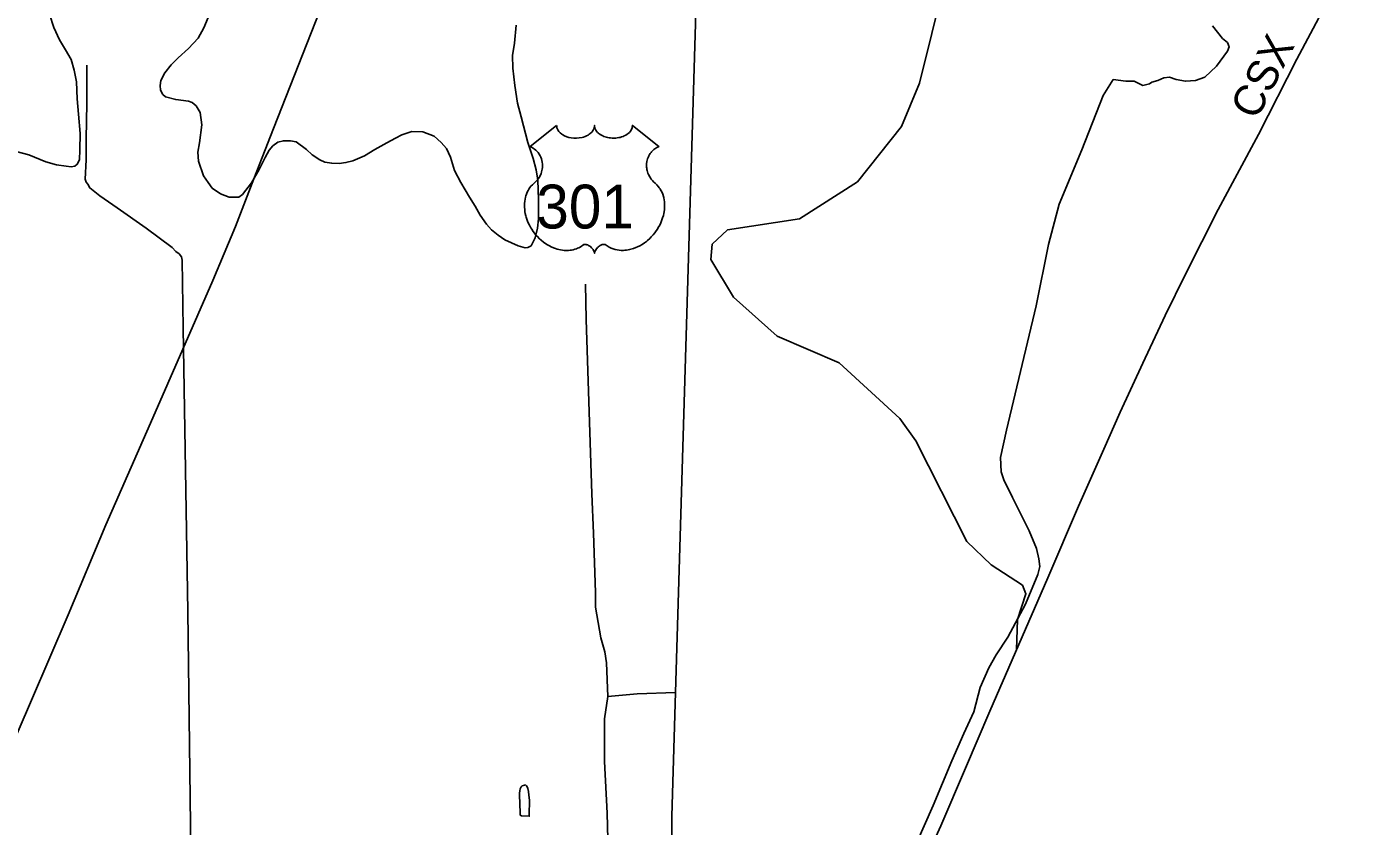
# Model space of a CAD drawing. Extents: x 2220236 to 2384410, y 720751 to 894131.
# Drawn here: x 2366476 to 2372956, y 841358 to 845235 of the extents above; entities that cross this region are included whole.
import ezdxf

# ---------------------------------------------------------------- set-up
doc = ezdxf.new("R2010")
doc.units = 0
doc.layers.add('Default', color=7, linetype='Continuous')

msp = doc.modelspace()

# ---------------------------------------------------------------- linework, layer by layer
at = {"layer": 'Default'}
for points in [[(2365810, 840347.7), (2366066.6, 840956.7), (2366307.7, 841529.4), (2366498.2, 841969.4), (2366677.2, 842383.5), (2366860.1, 842819.5), (2367087.8, 843338.1), (2367379.6, 844005.3), (2367488.4, 844266.7), (2367577.6, 844497.6), (2367672.6, 844742.6), (2367915.2, 845357.4), (2368089.8, 845803.3), (2368252.8, 846217.2), (2368413.6, 846634.9), (2368588.1, 847088.9), (2368718.3, 847412.4), (2368900.2, 847912.4), (2369109.3, 848474.8), (2369270.3, 848902.6), (2369355.6, 849121.6), (2369473.7, 849436.7)], [(2369095.1, 839635.8), (2369269.1, 839997.3), (2369317.9, 840095.9), (2369411.4, 840295.6), (2369473.5, 840429.3), (2369510.6, 840514.7), (2369558, 840656.9), (2369587.5, 840797.8), (2369596.4, 840896.5), (2369602.8, 840987.5), (2369606.7, 841037.4), (2369605.9, 841407.6), (2369623.2, 842006.9), (2369799.3, 847848)], [(2370807.9, 844961.5), (2370986.8, 845685.3), (2371058.3, 846185.1), (2371272.4, 846649.3), (2371522.1, 846970.8), (2371772.3, 847256.4), (2372200.7, 847542.1), (2372593.5, 847684.9), (2372956.5, 847703)], [(2370806.2, 841128.5), (2370910.6, 841360.3), (2371031.2, 841640.6), (2371148.9, 841916.1), (2371273.3, 842202.1), (2371430, 842562.2), (2371579, 842910.9), (2371702.5, 843186.4), (2371781.3, 843366), (2371891.4, 843603.5), (2372000.6, 843834.4), (2372099.3, 844035.8), (2372257.9, 844348.4), (2372452.5, 844712.3), (2372639.6, 845078.1), (2372811.4, 845404)], [(2372811.4, 845404), (2372639.6, 845078.1), (2372452.5, 844712.3), (2372257.9, 844348.4), (2372099.3, 844035.8), (2372000.6, 843834.4), (2371891.4, 843603.5), (2371781.3, 843366), (2371702.5, 843186.4), (2371579, 842910.9), (2371430, 842562.2), (2371273.3, 842202.1), (2371148.9, 841916.1), (2371031.2, 841640.6), (2370910.6, 841360.3), (2370806.2, 841128.5)], [(2366721.2, 844886.3), (2366718.1, 844968.2), (2366705.3, 845024.5), (2366690.7, 845076.4), (2366664.2, 845123.6), (2366635.6, 845171.6), (2366606.9, 845231.2), (2366586.2, 845297)], [(2367356.6, 845279.9), (2367335, 845229.8), (2367307.5, 845179.4), (2367260.3, 845129.2), (2367210.6, 845084.5), (2367177.2, 845050.3), (2367145.7, 845012), (2367126.2, 844975.1), (2367123.3, 844949.7), (2367124.5, 844927.4), (2367135.5, 844907.5), (2367149.1, 844895.6), (2367199.2, 844882.2), (2367261.2, 844874.9), (2367278.3, 844867.4), (2367297.6, 844851.8), (2367318, 844819.8), (2367324.7, 844760), (2367313.8, 844671.9), (2367306.1, 844627.9), (2367308.9, 844583.7), (2367333.5, 844511.9), (2367355.5, 844480), (2367376.3, 844452.9), (2367416.8, 844425), (2367458.8, 844409.3), (2367486.8, 844408.2), (2367504.8, 844409.6), (2367522.6, 844421.8), (2367565.9, 844478.7), (2367603.3, 844543.3), (2367632.8, 844601.9), (2367652.3, 844637.2), (2367669.9, 844657.6), (2367693.8, 844675), (2367721.7, 844682.7), (2367755.2, 844681.8), (2367783.6, 844677), (2367834.1, 844639.7), (2367860.4, 844614.5), (2367897.4, 844590.7), (2367922.9, 844579.3), (2367955.6, 844573.4), (2367991.1, 844571.6), (2368024.7, 844576.3), (2368058.8, 844584.9), (2368114.6, 844609.5), (2368164.3, 844639.4), (2368223.9, 844673), (2368265.7, 844695.1), (2368295.6, 844711.1), (2368345.1, 844727.9), (2368397.4, 844725.1), (2368453.4, 844705.4), (2368487.1, 844674.6), (2368512.3, 844644.4), (2368532.7, 844602.6)], [(2368532.7, 844602.6), (2368551.4, 844538.7), (2368582.4, 844479.3), (2368625, 844409.5), (2368651.7, 844365.6), (2368676.1, 844322.3), (2368706.8, 844278.2), (2368730.9, 844250.7), (2368763.2, 844224.1), (2368795.6, 844201.4), (2368859.8, 844172.2), (2368894, 844162.8), (2368907.8, 844164.3), (2368924.1, 844173.2), (2368943.6, 844211.8), (2368953.8, 844258.8), (2368958.5, 844303.3), (2368959.3, 844397.9), (2368956.1, 844491.3), (2368947.5, 844540.8), (2368933.1, 844597), (2368907.9, 844674.7), (2368874.6, 844798.8), (2368857.8, 844864.7), (2368844.8, 844950.2), (2368834.4, 845035.1), (2368832.9, 845095.7), (2368842.3, 845156.2), (2368851.2, 845242.5)], [(2372229, 845239.9), (2372277.9, 845178.7), (2372302.4, 845158.3), (2372310.5, 845137.9), (2372302.4, 845117.5), (2372249.4, 845044.1), (2372192.3, 844991.1), (2372147.5, 844974.8), (2372098.6, 844970.7), (2372053.8, 844978.9), (2372021.2, 844991.1), (2371992.7, 844987), (2371964.1, 844974.8), (2371935.6, 844966.6), (2371923.4, 844958.5), (2371890.8, 844950.3), (2371850, 844970.7), (2371809.3, 844970.7), (2371748.1, 844978.9), (2371699.2, 844901.4), (2371595.3, 844638.4), (2371485.3, 844375.3), (2371434.2, 844178.8), (2371374.4, 843881.5), (2371230.8, 843278.7), (2371200.9, 843147), (2371204.9, 843077.2), (2371217.8, 843038.3), (2371259.7, 842952.4), (2371339.5, 842790.8), (2371375.4, 842705), (2371387.4, 842655.1), (2371391.4, 842617.1), (2371381.4, 842579.2), (2371321.6, 842435.5), (2371235.8, 842275.9), (2371179.9, 842190), (2371144, 842126.2), (2371102.2, 842030.4), (2371072.2, 841912.6), (2371022.4, 841808.8), (2370964.5, 841675.1), (2370874.8, 841459.6), (2370793, 841276)], [(2366767.2, 845049.7), (2366767.4, 844863.9), (2366763.5, 844691.8), (2366764.8, 844589.8), (2366759.9, 844495.8), (2366764.1, 844481.8), (2366772.1, 844471.9), (2366782.4, 844454.1), (2366830.8, 844414.7), (2366915.4, 844357.7), (2367054.7, 844259.3), (2367181.8, 844164.9), (2367200, 844145.2), (2367216.1, 844133.5), (2367226.3, 844119.5), (2367230.5, 844103.7), (2367234.4, 843773.7), (2367257, 842400.4), (2367271.2, 841366.9), (2367274.4, 840937)], [(2371278, 842213), (2371284.1, 842361.6), (2371324.1, 842484.7), (2371307, 842526.6), (2371155.9, 842625.5), (2371038, 842738.8), (2370789.9, 843227.6), (2370713, 843336.1), (2370417.9, 843606.3), (2370116.9, 843735.1), (2369905.9, 843923.4), (2369795, 844106), (2369802, 844181.8), (2369876, 844250.5), (2370226, 844304.2), (2370506.9, 844483.1), (2370720, 844751.1), (2370807.9, 844961.5)], [(2366393.8, 844639.2), (2366486.1, 844614.1), (2366568.6, 844580.7), (2366620.7, 844565.4), (2366666.9, 844558.5), (2366691, 844556.2), (2366709, 844558.5), (2366720.7, 844568.9), (2366732.6, 844590.7), (2366733.9, 844639), (2366735, 844717.2), (2366727.8, 844811.1), (2366721.2, 844886.3)], [(2369187.2, 843987.2), (2369191.2, 843815.3), (2369217.4, 842969.7), (2369225.7, 842780), (2369235.1, 842492), (2369236, 842420.3), (2369261.9, 842272.4), (2369280.7, 842204.8), (2369289.3, 842150.9), (2369295.2, 841987.1)], [(2369295.2, 841987.1), (2369279.1, 841878.4), (2369279.1, 841672.1), (2369292.4, 841422), (2369302.6, 841043.3)], [(2369623.2, 842006.9), (2369438.4, 842000.1), (2369295.2, 841987.1)], [(2368867.9, 841478.5), (2368870.3, 841412.3), (2368876.4, 841408.3), (2368914.2, 841406.5), (2368914.3, 841413.1), (2368915.3, 841484.7), (2368913, 841509.2), (2368909.9, 841527.2), (2368906.7, 841540.8), (2368904.4, 841548.9), (2368900.6, 841554.7), (2368896.5, 841558.4), (2368890.6, 841558.2), (2368880.6, 841554.5), (2368875.2, 841549.4), (2368870.7, 841540.3), (2368868.1, 841530.4), (2368867, 841517.9), (2368867.1, 841499.8), (2368867.9, 841478.5)]]:
    msp.add_lwpolyline(points, dxfattribs=at)
msp.add_lwpolyline([(2369047, 844756.5), (2369047.3, 844751.2), (2369048.6, 844744.9), (2369049.6, 844741.6), (2369052.6, 844735.4), (2369057.4, 844728), (2369064.2, 844720.8), (2369071.9, 844714.5), (2369077.1, 844711.2), (2369085.8, 844706.4), (2369095.8, 844702.3), (2369106.9, 844699.1), (2369118.2, 844696.8), (2369130.6, 844695.4), (2369142.8, 844695.2), (2369156, 844696.2), (2369170.6, 844699), (2369177.3, 844700.7), (2369184.9, 844703.3), (2369191.9, 844706.2), (2369199.5, 844710.3), (2369205.7, 844714.3), (2369210.5, 844717.8), (2369217.3, 844724.3), (2369222.8, 844731.1), (2369225, 844734.9), (2369227, 844738.5), (2369229.7, 844746.3), (2369230.5, 844749.7), (2369231, 844756.8), (2369231.5, 844750.8), (2369232.1, 844747.1), (2369233.1, 844743.4), (2369234.6, 844739.6), (2369237.3, 844734.1), (2369240.3, 844729.5), (2369246.1, 844722.8), (2369249.6, 844719.4), (2369252.9, 844716.8), (2369261.6, 844710.8), (2369271.9, 844705.6), (2369276.9, 844703.4), (2369282, 844701.6), (2369288.6, 844699.6), (2369295.3, 844698), (2369302, 844696.9), (2369308.8, 844695.9), (2369315.8, 844695.3), (2369321.5, 844695.2), (2369328.5, 844695.3), (2369335, 844695.7), (2369341.6, 844696.4), (2369348.9, 844697.6), (2369354.7, 844698.9), (2369362.5, 844701), (2369369.5, 844703.5), (2369375.6, 844706.1), (2369383.6, 844710.3), (2369390, 844714.3), (2369394.8, 844718.1), (2369400.4, 844723.3), (2369405.7, 844729.5), (2369408.8, 844733.9), (2369411, 844738.6), (2369413.1, 844743.4), (2369414.3, 844748.6), (2369414.9, 844753.1), (2369415, 844756.9), (2369543.6, 844654.5), (2369540.6, 844653.3), (2369533.6, 844649.9), (2369528.1, 844646.6), (2369519.2, 844640.4), (2369515.4, 844637), (2369511.6, 844633.4), (2369508.1, 844629.6), (2369505.1, 844626), (2369501.3, 844620.9), (2369498, 844615.7), (2369494.7, 844610), (2369492.3, 844605.1), (2369488.4, 844594.7), (2369486.5, 844588.2), (2369485.3, 844582.7), (2369483.8, 844571.2), (2369483.4, 844565.7), (2369483.4, 844560.3), (2369483.7, 844554.6), (2369484.2, 844549.1), (2369485.2, 844543.4), (2369486.1, 844538.4), (2369487.7, 844532.3), (2369490, 844525.1), (2369492.8, 844518.2), (2369498.7, 844507.1), (2369506.2, 844495.7), (2369511.6, 844489.3), (2369516.9, 844483.8), (2369524.9, 844477.1), (2369529.2, 844473.3), (2369534.1, 844468.4), (2369542.2, 844459), (2369545.4, 844454.6), (2369548.7, 844449.7), (2369551.8, 844444.6), (2369554.8, 844439.1), (2369557.2, 844434.3), (2369561.8, 844423.3), (2369565.1, 844412.6), (2369566.6, 844407), (2369569, 844394.4), (2369569.9, 844388.1), (2369570.9, 844375.8), (2369570.9, 844360.9), (2369569.8, 844346.8), (2369567.1, 844330.3), (2369564.9, 844320.4), (2369561.5, 844309), (2369558.3, 844299), (2369552.4, 844284.3), (2369547.2, 844273.7), (2369540.4, 844261.2), (2369535.8, 844253.7), (2369530.4, 844245.7), (2369523.6, 844236.4), (2369515.7, 844226.5), (2369506.2, 844216.1), (2369498.6, 844208.4), (2369488.5, 844199.5), (2369482.5, 844194.4), (2369473.8, 844187.9), (2369462, 844180), (2369450.3, 844173.2), (2369440.3, 844168.1), (2369431.5, 844164.3), (2369420.1, 844160), (2369401.1, 844154.8), (2369394.2, 844153.3), (2369386, 844152.1), (2369378.3, 844151.4), (2369370.9, 844150.9), (2369360.9, 844150.9), (2369350.9, 844151.7), (2369341.5, 844153), (2369331.7, 844155.1), (2369321.5, 844158.1), (2369312.2, 844161.8), (2369302.7, 844166.4), (2369286.8, 844176.4), (2369282.2, 844178.9), (2369279.6, 844179.5), (2369273.5, 844179.8), (2369267.7, 844178.6), (2369261.8, 844176.3), (2369258.2, 844174.4), (2369253.5, 844171.3), (2369249.8, 844168.4), (2369245.4, 844164.2), (2369242.4, 844160.7), (2369240.1, 844158), (2369235.6, 844150.9), (2369234, 844147.6), (2369232.3, 844143.2), (2369230.9, 844136.8), (2369228.8, 844144.9), (2369226.5, 844150.2), (2369223.8, 844154.8), (2369220.9, 844158.8), (2369216.4, 844164), (2369212.4, 844167.8), (2369207.5, 844171.8), (2369202.4, 844174.9), (2369198.2, 844177), (2369194.4, 844178.5), (2369189.8, 844179.6), (2369186, 844179.9), (2369182.9, 844179.8), (2369178.6, 844178.9), (2369172.8, 844174.7), (2369167.3, 844170.9), (2369161.3, 844167.2), (2369154.1, 844163.4), (2369148.9, 844160.9), (2369142.7, 844158.5), (2369135.4, 844156.1), (2369127.5, 844154), (2369119.4, 844152.4), (2369112.2, 844151.3), (2369104.6, 844150.6), (2369097.6, 844150.4), (2369090.4, 844150.4), (2369083.7, 844151), (2369075.8, 844151.7), (2369066.1, 844153.1), (2369058.1, 844154.9), (2369049.6, 844157.2), (2369040.8, 844159.9), (2369031.5, 844163.5), (2369019.8, 844168.6), (2369011.7, 844172.8), (2368998.8, 844180.2), (2368983.8, 844190.6), (2368972.4, 844199.8), (2368964.1, 844207.3), (2368951.9, 844219.7), (2368944.7, 844227.9), (2368933.4, 844242.5), (2368926.2, 844253), (2368921.6, 844260.8), (2368914.7, 844273.2), (2368911, 844281.1), (2368906.1, 844292.5), (2368902.3, 844302.9), (2368899.1, 844312.7), (2368897.4, 844319.1), (2368894.9, 844330.1), (2368893.5, 844337.9), (2368892, 844348.6), (2368891.2, 844359.9), (2368891.1, 844370.3), (2368891.3, 844379), (2368892.3, 844389.1), (2368894, 844399.8), (2368896.1, 844409), (2368897.9, 844415.6), (2368900.7, 844423.7), (2368904.3, 844432.6), (2368908.5, 844441.1), (2368912.6, 844448.2), (2368917.7, 844455.8), (2368922.7, 844462.2), (2368929.3, 844469.4), (2368936.1, 844475.9), (2368942.4, 844481), (2368949.8, 844488.3), (2368953.7, 844492.7), (2368958.4, 844498.8), (2368962.1, 844504.5), (2368965, 844509.6), (2368969, 844517.2), (2368971.3, 844522.8), (2368974.3, 844531.4), (2368975.8, 844537.5), (2368977.3, 844545.3), (2368978.3, 844552.7), (2368978.6, 844561.9), (2368978.4, 844569.5), (2368977.4, 844578.4), (2368975.8, 844586.9), (2368973.7, 844594.4), (2368970.6, 844602.9), (2368967.6, 844609.1), (2368962.7, 844617.5), (2368957.2, 844625.4), (2368951.6, 844631.7), (2368945.9, 844637.4), (2368940.4, 844641.7), (2368935.2, 844645.4), (2368928.7, 844649.4), (2368922.4, 844652.5), (2368918.4, 844654.1)], close=True, dxfattribs=at)

# ---------------------------------------------------------------- texts
msp.add_text('CSX', height=150, rotation=62.98868, dxfattribs=at).set_placement((2372443.8, 844777.9))
msp.add_text('301', height=212.5, dxfattribs=at).set_placement((2368948.2, 844257.2))

doc.saveas('drawing.dxf')
